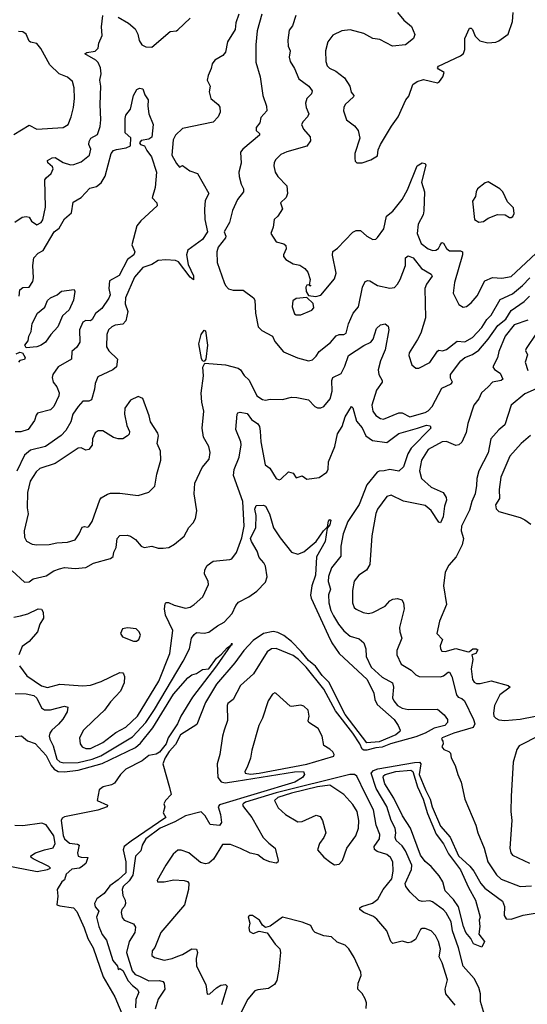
# Model space of a CAD drawing. Extents: x 1550320 to 1685906, y 509093 to 640511.
# Tile 376 of 532: x 1643244 to 1646551, y 579606 to 586029. Entities that reach past the tile are written whole.
import ezdxf

# ---------------------------------------------------------------- set-up
doc = ezdxf.new("R2010")
doc.units = 0

msp = doc.modelspace()

# ---------------------------------------------------------------- linework, layer by layer
at = {"layer": '0CON20XD'}
for points in [[(1643212.6, 584707.4), (1643258.7, 584741.3), (1643285, 584745.7), (1643305, 584740.8), (1643320.9, 584715), (1643355, 584690.8), (1643384.3, 584705), (1643395, 584723.8), (1643411.8, 584805), (1643406.9, 584985), (1643415, 584998.2), (1643449.4, 585025), (1643461.9, 585055), (1643458.2, 585068.2), (1643426.9, 585095), (1643425, 585111.2), (1643455, 585127.5), (1643475, 585128.9), (1643526.9, 585096.9), (1643575, 585082.2), (1643596.2, 585083.8), (1643645, 585101.5), (1643698.1, 585145), (1643707.1, 585185), (1643694.2, 585215), (1643695.8, 585235), (1643708, 585255), (1643749.6, 585280.4), (1643767.5, 585332.5), (1643773.3, 585375), (1643767.1, 585475), (1643772.9, 585595), (1643766.8, 585635), (1643773.4, 585675), (1643770.8, 585715), (1643755, 585748.8), (1643740, 585765), (1643667.5, 585805), (1643680, 585815), (1643735, 585822.5), (1643755, 585843.3), (1643760, 585875), (1643781.2, 585925), (1643777, 585983), (1643784.2, 586055.8)], [(1644672.5, 586065), (1644651.7, 586008.3), (1644647.5, 585965), (1644596.7, 585885), (1644583.8, 585816.2), (1644568, 585795), (1644515.4, 585764.6), (1644498.3, 585741.7), (1644491.2, 585711.2), (1644470.8, 585665), (1644466, 585635), (1644484, 585595), (1644478.3, 585558.3), (1644488.8, 585515), (1644536.2, 585475), (1644547, 585457), (1644549.4, 585425), (1644536.9, 585395), (1644505, 585360.6), (1644305, 585319.3), (1644258.2, 585275), (1644242.8, 585245), (1644235.6, 585145), (1644265, 585090), (1644285, 585067.5), (1644305, 585078), (1644352, 585042), (1644402, 585025), (1644476, 584895), (1644451.1, 584848.9), (1644447, 584793), (1644450.9, 584725), (1644468, 584645), (1644435, 584595.6), (1644338.6, 584525), (1644330, 584495), (1644341.1, 584431.1), (1644375, 584357.5), (1644375, 584332.5), (1644355, 584348.8), (1644279.1, 584449.1), (1644257.7, 584457.7), (1644195, 584462.7), (1644145, 584457.9), (1644105, 584432.8), (1644045, 584413.1), (1643990.6, 584349.4), (1643931.9, 584215), (1643930.8, 584175), (1643948, 584125), (1643934.5, 584065), (1643915, 584043.1), (1643865, 584035.4), (1643844.4, 584025), (1643823.1, 584005), (1643811.1, 583975), (1643809.6, 583895), (1643825, 583867.8), (1643880, 583815), (1643873.8, 583765), (1643851.2, 583745), (1643751.8, 583698.2), (1643735.3, 583655), (1643731.7, 583618.3), (1643710.5, 583549.5), (1643695, 583540), (1643655, 583540.8), (1643625.3, 583504.7), (1643590.4, 583455), (1643577.3, 583405), (1643545, 583350), (1643513.8, 583316.2), (1643410.8, 583245), (1643315, 583220.4), (1643275, 583187.5), (1643225, 583083.1)], [(1643885, 586046), (1643953.3, 586005), (1643995, 585968), (1644014.4, 585935), (1644022.6, 585892.6), (1644038.8, 585865), (1644065, 585850.8), (1644105, 585848.6), (1644225, 585950.6), (1644265, 585955.7), (1644275, 585962.9), (1644355, 586038.6)], [(1644821.8, 586065), (1644790, 585955), (1644781.8, 585865), (1644781.2, 585751.2), (1644811.4, 585655), (1644828.8, 585535), (1644852.2, 585465), (1644853.1, 585435), (1644815, 585391.2), (1644807.8, 585355), (1644784.2, 585325), (1644783.8, 585305), (1644805.8, 585285.8), (1644805.8, 585275), (1644697.9, 585185), (1644681.8, 585165), (1644686.2, 585093.8), (1644672.5, 585035), (1644674.3, 585005), (1644687.5, 584955), (1644702.2, 584925), (1644702.5, 584905), (1644663.3, 584855), (1644630.5, 584785), (1644611.6, 584705), (1644575.6, 584645), (1644586.8, 584616.8), (1644585.5, 584605), (1644537.3, 584545), (1644528.7, 584515), (1644531.3, 584445), (1644575.4, 584315), (1644585, 584294.4), (1644605, 584272.9), (1644635, 584265.3), (1644698.6, 584265), (1644768, 584215), (1644775, 584200), (1644780, 584115), (1644798.1, 584025), (1644821.3, 584001.3), (1644890, 583965), (1644905, 583930), (1644963.2, 583863.2), (1645054, 583824), (1645125, 583804.2), (1645150.5, 583809.5), (1645175.7, 583835), (1645195, 583863.8), (1645267.8, 583922.2), (1645305, 583967.5), (1645325, 583974.5), (1645355, 583974.5), (1645370, 583985), (1645386, 584045), (1645416.2, 584113.8), (1645450.8, 584155), (1645477.8, 584285), (1645495, 584322), (1645511.7, 584328.3), (1645525, 584325.7), (1645575, 584293.9), (1645655, 584277.7), (1645685, 584282.9), (1645705, 584302.9), (1645722.6, 584335), (1645757.1, 584425), (1645757.8, 584475), (1645775, 584488.8), (1645807.3, 584475), (1645861.2, 584405), (1645925, 584367.9), (1645931.8, 584355), (1645895, 584303.1), (1645882.7, 584275), (1645888.5, 584085), (1645858.2, 583985), (1645835, 583942), (1645781.1, 583855), (1645778.8, 583838.8), (1645798.3, 583778.3), (1645825, 583756.2), (1645845, 583756), (1645915, 583792.9), (1645965, 583867.5), (1645975, 583872.5), (1645998, 583868), (1646025, 583877.7), (1646095, 583931.3), (1646145, 583927.6), (1646194.6, 583955), (1646255, 584021.2), (1646286.8, 584073.2), (1646315, 584101.4), (1646375, 584203.2), (1646455, 584240), (1646520.3, 584295), (1646568.1, 584345)], [(1645042.9, 586055), (1645021.7, 585988.3), (1645000.3, 585959.7), (1644991.5, 585895), (1644993.5, 585855), (1645005.7, 585825), (1645000, 585785), (1645006.2, 585755), (1645035, 585710), (1645062.6, 585642.6), (1645128.1, 585595), (1645150, 585565), (1645144.3, 585545), (1645114.6, 585515.4), (1645106.5, 585485), (1645109.5, 585455), (1645128.1, 585415), (1645119.6, 585395), (1645090, 585365), (1645080, 585345), (1645092.1, 585315), (1645135.4, 585265.4), (1645137.7, 585237.7), (1645115, 585202.9), (1644985, 585167.8), (1644945, 585148.6), (1644911.4, 585115), (1644900.6, 585095), (1644898.5, 585075), (1644907.8, 585035), (1644925.4, 585005.4), (1644983.3, 584945), (1644989.1, 584895), (1644980.8, 584869.2), (1644943.3, 584835), (1644956.2, 584795), (1644925, 584746.7), (1644901.2, 584725), (1644895.7, 584674.3), (1644880, 584635), (1644915, 584580), (1644965, 584567.5), (1644976.7, 584555), (1644978.8, 584535), (1644962.5, 584495), (1644962.5, 584485), (1644976.7, 584465), (1645025, 584436), (1645068.6, 584428.6), (1645101.2, 584405), (1645121.2, 584381.2), (1645136.7, 584335), (1645130, 584300), (1645140, 584295), (1645135, 584290), (1645130, 584300), (1645115, 584297.5), (1645107.5, 584285), (1645110, 584255), (1645125, 584230), (1645173.9, 584223.9), (1645205, 584231.2), (1645295, 584338.8), (1645305.5, 584375), (1645281.8, 584491.8), (1645283.1, 584516.9), (1645315, 584539.2), (1645415, 584641.9), (1645435, 584653.5), (1645465, 584654.3), (1645505, 584616.9), (1645545, 584594.2), (1645565, 584598.1), (1645575, 584607.1), (1645615.8, 584665), (1645633.6, 584746.4), (1645675, 584780.4), (1645736.2, 584855), (1645770.8, 584919.1), (1645833.1, 585075), (1645865, 585094), (1645885, 585090), (1645889.1, 585079.1), (1645861.5, 584968.5), (1645880.4, 584905), (1645877.4, 584782.6), (1645872.2, 584755), (1645839.5, 584695), (1645834.5, 584634.5), (1645858.5, 584568.5), (1645905, 584534.4), (1645935, 584523.1), (1645955, 584524.4), (1645973.2, 584536.8), (1645983.1, 584556.9), (1645995, 584574.3), (1646005, 584571.4), (1646025.6, 584535.6), (1646045, 584520), (1646115, 584520.9), (1646128.1, 584515), (1646129.6, 584495), (1646075.8, 584315), (1646068.8, 584245), (1646105, 584170), (1646133.6, 584153.6), (1646155, 584157.5), (1646185, 584181.4), (1646225, 584228), (1646275, 584325.5), (1646323.3, 584346.7), (1646385, 584342.1), (1646446.5, 584353.5), (1646607.1, 584502.9)], [(1645706, 586076), (1645746, 586025), (1645795.8, 585985), (1645817.7, 585932.3), (1645810, 585905), (1645756.4, 585863.6), (1645672.5, 585855), (1645589.7, 585899.7), (1645545, 585905.4), (1645485, 585938.8), (1645397.8, 585962.2), (1645343.3, 585955), (1645285, 585926.9), (1645251.1, 585885), (1645235.5, 585825), (1645238.9, 585755), (1645247.7, 585727.7), (1645261.7, 585711.7), (1645303.9, 585693.9), (1645360.2, 585650.2), (1645395.6, 585595), (1645403.8, 585555), (1645420, 585535), (1645418, 585525), (1645364.6, 585475), (1645354.6, 585455), (1645354.5, 585435), (1645373.3, 585375), (1645425, 585336.9), (1645448.6, 585305), (1645460, 585255), (1645426.7, 585155), (1645426.4, 585123.6), (1645430, 585105), (1645440, 585095), (1645475, 585094.6)], [(1645475, 585094.6), (1645530.8, 585115), (1645575, 585140), (1645580.3, 585179.7), (1645593.8, 585215), (1645665.7, 585335), (1645710.6, 585395), (1645760, 585505), (1645779.1, 585530.9), (1645805.8, 585605), (1645833.7, 585626.3), (1645875, 585638.6), (1645965, 585617.5), (1645980, 585625), (1646000, 585655), (1646010, 585685), (1645972.5, 585705), (1645966.7, 585715), (1645973.3, 585725), (1646115, 585792.2), (1646135, 585808), (1646144.4, 585835), (1646144, 585905), (1646175, 585972.5), (1646185, 585973.3), (1646193.3, 585965), (1646211.2, 585921.2), (1646240.9, 585890.9), (1646293, 585877), (1646345, 585882.5), (1646365, 585890), (1646426, 585935), (1646455, 586017.5), (1646459.4, 586075)], [(1643205, 585280), (1643305, 585340), (1643354.5, 585314.5), (1643526.7, 585325), (1643558.9, 585345), (1643578, 585395), (1643593.8, 585455), (1643600.9, 585515), (1643599.4, 585585), (1643588.4, 585625), (1643555, 585654.1), (1643501.4, 585675), (1643440.8, 585735), (1643380.9, 585840.9), (1643355, 585873.3), (1643315, 585881.2), (1643305, 585888.8), (1643285, 585934), (1643265, 585950), (1643235, 585950.6)], [(1643240.6, 584225), (1643245, 584267.5), (1643265, 584281.2), (1643305, 584283.3), (1643328.4, 584321.6), (1643333.8, 584345), (1643329.4, 584425), (1643336, 584475), (1643364.6, 584505.4), (1643397.3, 584522.7), (1643467.5, 584645), (1643501, 584669), (1643535, 584728.7), (1643581.4, 584768.6), (1643591.9, 584838.1), (1643645, 584868.8), (1643699.5, 584930.5), (1643745, 584940.8), (1643775, 584963.5), (1643801.5, 585008.5), (1643839, 585155), (1643854.7, 585175), (1643875, 585182.1), (1643937, 585193), (1643965, 585206.2), (1643968.8, 585258.8), (1643930.7, 585290.7), (1643930.5, 585385), (1643935, 585405.8), (1643965.4, 585444.6), (1643985.8, 585535), (1644006, 585574), (1644025, 585581.2), (1644045, 585577.5), (1644058.8, 585538.8), (1644081.2, 585505), (1644078, 585465), (1644084, 585415), (1644114.2, 585345), (1644105, 585262.5), (1644085, 585250), (1644035, 585240), (1644024.3, 585225), (1644030, 585215), (1644057.5, 585205), (1644071.4, 585175), (1644103.4, 585135), (1644133.9, 585035), (1644126.7, 584935), (1644106.4, 584866.4), (1644136.7, 584835), (1644140, 584815), (1644033.1, 584716.9), (1644006.5, 584685), (1643975, 584560), (1643992.9, 584515), (1643987.5, 584495), (1643946.1, 584465), (1643890.7, 584359.3), (1643828.6, 584325), (1643823.8, 584275), (1643832.3, 584235), (1643825, 584211.2), (1643778.5, 584145), (1643737.5, 584112.5), (1643715, 584072.5), (1643705, 584064.2), (1643675, 584066.7), (1643654.6, 584055), (1643633.2, 584005), (1643635.3, 583925), (1643616.3, 583893.7), (1643582.9, 583865), (1643580.8, 583815), (1643494.7, 583765.3), (1643458.9, 583715), (1643455.5, 583695), (1643462.1, 583665), (1643485.5, 583635), (1643500.6, 583595), (1643497.8, 583575), (1643465, 583505.6), (1643445, 583483.1), (1643358.8, 583461.2), (1643350, 583450), (1643340.8, 583415), (1643298.8, 583355), (1643251.2, 583341.2), (1643215, 583341.4)], [(1646235, 584708), (1646265, 584712), (1646295.7, 584734.3), (1646357, 584757), (1646406.4, 584756.4), (1646435, 584737.5), (1646445, 584737.5), (1646456.7, 584745), (1646466.2, 584765), (1646460.7, 584800.7), (1646421.7, 584841.7), (1646392.5, 584905), (1646372.5, 584925), (1646295, 584970), (1646276.4, 584963.6), (1646227.5, 584925), (1646217.5, 584905), (1646213.8, 584875), (1646194, 584845), (1646206.2, 584725), (1646235, 584708)], [(1643285, 583888), (1643277.8, 583905), (1643298.7, 583935), (1643303.7, 583965), (1643317.5, 583995), (1643325, 584047.1), (1643360.5, 584115), (1643406.7, 584153.3), (1643425, 584198), (1643445, 584214), (1643487, 584233), (1643515, 584258), (1643598.8, 584268.8), (1643603.3, 584255), (1643595, 584200), (1643565, 584136.7), (1643522.4, 584097.6), (1643491.1, 584025), (1643445.7, 583975), (1643412.5, 583925), (1643384, 583905), (1643355, 583894.7), (1643285, 583888)], [(1643193.6, 582433.6), (1643275, 582360), (1643305, 582363.1), (1643330.7, 582380.7), (1643415, 582401.5), (1643465, 582434.4), (1643502.1, 582447.9), (1643535, 582455.5), (1643605, 582448.8), (1643675, 582455.6), (1643725, 582484.3), (1643835.6, 582514.4), (1643852, 582528), (1643857.5, 582555), (1643872.9, 582585), (1643879.2, 582645), (1643895, 582664), (1643944.4, 582665.6), (1643965, 582659.4), (1643997.8, 582637.8), (1644035.3, 582595.3), (1644055, 582586.9), (1644105, 582594.1), (1644145, 582581.1), (1644178.5, 582581.5), (1644215, 582586.9), (1644252.6, 582607.4), (1644315, 582659.2), (1644345, 582716), (1644373.6, 582746.4), (1644388.1, 582775), (1644396.7, 582825), (1644380.6, 582935), (1644384.2, 583005), (1644432.6, 583107.4), (1644478, 583162), (1644485.7, 583205.7), (1644475.6, 583245.6), (1644442, 583305), (1644432.9, 583365), (1644444, 583475), (1644430.6, 583535), (1644426.6, 583593.4), (1644442.1, 583705), (1644437.5, 583762.5), (1644450.7, 583789.3), (1644585, 583777.6), (1644667.5, 583755), (1644682.5, 583745), (1644707.1, 583707.1), (1644737.7, 583677.7), (1644788.1, 583575), (1644825, 583550.5), (1644845, 583546.5), (1644875, 583552.9), (1644955, 583551.6), (1645015, 583566.5), (1645050, 583565), (1645125, 583550), (1645165.7, 583505.7), (1645185, 583498), (1645205, 583498), (1645225, 583506.2), (1645265.7, 583555), (1645279.5, 583605), (1645278.1, 583675), (1645284.3, 583695), (1645338.4, 583721.6), (1645362.2, 583767.7), (1645385, 583839.1), (1645485, 583903.4), (1645532, 583925), (1645547.5, 583945), (1645568.6, 584015), (1645595, 584037.5), (1645625, 584044), (1645645, 584030), (1645648.9, 584005), (1645625.4, 583875), (1645595.6, 583804.4), (1645580.3, 583745), (1645584.2, 583714.2), (1645606.2, 583676.2), (1645605.6, 583665), (1645568.8, 583611.2), (1645538.5, 583515), (1645545.5, 583475), (1645565, 583446.9), (1645595, 583426.9), (1645615, 583422.9), (1645715, 583464.6), (1645735, 583463.8), (1645785, 583437.9), (1645885, 583467.5), (1645905, 583477.8), (1645930.4, 583505), (1645994.6, 583625), (1646055, 583653.9), (1646064, 583665), (1646050.2, 583690.2), (1646050.9, 583715), (1646117.3, 583802.7), (1646144.4, 583825), (1646195, 583845.6), (1646235, 583872.3), (1646296.4, 583945), (1646359.2, 584035), (1646410.3, 584075), (1646445, 584131.5), (1646530.2, 584189.8), (1646566, 584225)], [(1645075, 584102.5), (1645147.5, 584135), (1645160.5, 584149.5), (1645155, 584176.7), (1645115, 584217.5), (1645045, 584210.9), (1645022.5, 584195), (1645020, 584155), (1645035, 584110), (1645045, 584102.5), (1645075, 584102.5)], [(1646555, 584069.1), (1646465, 584038.1), (1646406.8, 583965), (1646366.5, 583865), (1646357.8, 583822.2), (1646326, 583765), (1646336.6, 583746.6), (1646373.5, 583723.5), (1646391.4, 583685), (1646380, 583675), (1646324.8, 583665.2), (1646295.4, 583635), (1646252, 583595), (1646234.4, 583555.6), (1646202.5, 583515), (1646164.5, 583394.5), (1646153.3, 583336.7), (1646125, 583272.5), (1646104, 583255), (1646085, 583250.5), (1646025, 583277.5), (1645996.2, 583275), (1645905, 583226.1), (1645860.8, 583155), (1645848.4, 583085), (1645862.3, 583035), (1645925, 582979.6), (1646002.5, 582945), (1646021.7, 582911.7), (1646024.4, 582895), (1646012, 582855), (1646002.9, 582785), (1645985, 582746.2), (1645975, 582752), (1645925, 582826.8), (1645885, 582859.6), (1645745, 582888.9), (1645665, 582927.1), (1645635, 582918), (1645575, 582835.7), (1645565, 582806.7), (1645537.2, 582662.8), (1645525.5, 582475), (1645502.9, 582437.1), (1645452.5, 582405), (1645423, 582367), (1645411.1, 582305), (1645413.1, 582225), (1645423.1, 582195), (1645435, 582184.3), (1645482.6, 582162.6), (1645515.5, 582155.5), (1645545, 582161.5), (1645625, 582204.4), (1645655, 582238.6), (1645675, 582250), (1645705, 582254.3), (1645734.4, 582244.4), (1645744.3, 582225), (1645748.1, 582185), (1645717.5, 582065), (1645719.5, 582035), (1645733.1, 581995), (1645701.9, 581915), (1645701.4, 581885), (1645730, 581825), (1645795.3, 581785.3), (1645825, 581755.6), (1645845.4, 581745.4), (1645985, 581741.8), (1646005, 581748.2), (1646035, 581773.1), (1646045, 581772.9), (1646059.4, 581745), (1646089.7, 581625), (1646100.8, 581610.8), (1646125, 581600.3), (1646140.8, 581585), (1646200.8, 581465), (1646208.4, 581435), (1646197.4, 581412.6), (1646072.9, 581375), (1645996.7, 581345), (1645992.5, 581335), (1646001.7, 581321.7), (1646002.5, 581305), (1645993.3, 581285), (1646007.7, 581267.7), (1646040, 581255), (1646050, 581245), (1646056, 581215), (1646082, 581165), (1646098, 581105), (1646120, 581055), (1646144.3, 580945), (1646215.5, 580775.5), (1646228.6, 580725), (1646270, 580625), (1646293.5, 580536.5), (1646350.3, 580450.3), (1646381.8, 580421.8), (1646505, 580375.3), (1646579.1, 580379.1)], [(1644445, 583800), (1644435, 583803.3), (1644427.7, 583817.7), (1644411.2, 583915), (1644426.7, 583975), (1644445, 584002.5), (1644455, 584000), (1644467.8, 583905), (1644455.8, 583814.2), (1644445, 583800)], [(1646610.4, 583985), (1646543.5, 583885), (1646540.3, 583870.3), (1646551.7, 583841.7), (1646537.3, 583795), (1646555, 583741.4)], [(1643221.1, 583848.9), (1643245, 583859.2), (1643262.5, 583855), (1643280, 583825), (1643275, 583812.5), (1643245, 583806), (1643236.7, 583795)], [(1646609.6, 583620.4), (1646535, 583588.2), (1646446.4, 583513.6), (1646404.3, 583385), (1646365.9, 583354.1), (1646314.2, 583295.8), (1646295, 583204.2), (1646234.4, 583085), (1646221.8, 583035), (1646219.5, 582989.5)], [(1643355, 582602.6), (1643435, 582604.8), (1643485, 582617.1), (1643555, 582620.4), (1643605, 582636.5), (1643631.4, 582675), (1643651.3, 582718.7), (1643665, 582724), (1643685, 582718), (1643695, 582723.3), (1643715.5, 582755), (1643765, 582896.2), (1643775, 582909.2), (1643815, 582934.2), (1643835, 582940), (1643895, 582940.8), (1644015, 582926), (1644085, 582946.2), (1644124, 582985), (1644136.7, 583065), (1644163.1, 583155), (1644160, 583215), (1644140, 583265), (1644147.5, 583315), (1644142.7, 583332.7), (1644096.1, 583406.1), (1644088, 583445), (1644047, 583557), (1644015, 583570), (1643965, 583548), (1643928.8, 583495), (1643927.5, 583455), (1643942.1, 583382.1), (1643958.3, 583341.7), (1643956.2, 583325), (1643946.7, 583315), (1643915.7, 583294.3), (1643885, 583294), (1643855, 583302.5), (1643785, 583346.7), (1643755, 583347.8), (1643735, 583334), (1643718.5, 583295), (1643715.5, 583254.5), (1643695, 583225.8), (1643675, 583220.8), (1643645, 583236.9), (1643625, 583234.5), (1643475, 583133.3), (1643375, 583101.8), (1643350.2, 583079.8), (1643312.4, 583017.6), (1643295.3, 582945), (1643292, 582845), (1643297.7, 582805), (1643272.2, 582695), (1643273.8, 582653.8), (1643287.6, 582627.6), (1643325, 582607.8), (1643355, 582602.6)], [(1643725, 581458.5), (1643660, 581395), (1643632.2, 581345), (1643638.1, 581305), (1643650, 581285), (1643674.7, 581274.7), (1643705, 581274.1), (1643785, 581314.8), (1643869.9, 581380.1), (1643934.5, 581415), (1644011.2, 581485), (1644149.6, 581715), (1644221.6, 581895), (1644241.5, 582045), (1644194.6, 582145), (1644187.1, 582185), (1644190.5, 582219.5), (1644195, 582226.2), (1644213.1, 582226.9), (1644250, 582210), (1644325, 582191.3), (1644353.3, 582196.7), (1644381.4, 582215), (1644436.7, 582265), (1644472.9, 582345), (1644471.5, 582365), (1644448.2, 582415), (1644450.2, 582439.8), (1644465, 582469.2), (1644505, 582497.8), (1644612.6, 582507.4), (1644625, 582513.1), (1644655.8, 582554.2), (1644691, 582649), (1644705.2, 582725), (1644698.1, 582885), (1644636.4, 583056.4), (1644641.8, 583095), (1644672.9, 583175), (1644687.2, 583255), (1644685, 583275.8), (1644652.4, 583355), (1644660.6, 583455), (1644665.6, 583464.4), (1644680.3, 583469.7), (1644725, 583460), (1644755, 583420.8), (1644795, 583392), (1644806.5, 583375), (1644811.2, 583345), (1644813.9, 583276.1), (1644843.1, 583125), (1644873.4, 583103.4), (1644915, 583036.2), (1644935, 583028), (1644945, 583031.2), (1644995, 583080), (1645025, 583070), (1645045, 583040), (1645085, 583053.3), (1645115, 583032.5), (1645195, 583043.3), (1645245, 583076.7), (1645253, 583097), (1645256.2, 583145), (1645296.1, 583243.9), (1645315, 583328), (1645343.9, 583376.1), (1645365, 583438.8), (1645405, 583506), (1645415, 583496), (1645439.1, 583409.1), (1645475.9, 583365.9), (1645498.5, 583315), (1645543, 583283), (1645635, 583271.5), (1645715, 583329.8), (1645835, 583365.3), (1645895, 583383.3), (1645918.7, 583378.7), (1645922.2, 583365), (1645795.2, 583234.8), (1645773.2, 583196.8), (1645745, 583112.2), (1645715, 583084.5), (1645655, 583095.4), (1645617.5, 583085), (1645585, 583084.4), (1645572.7, 583077.3), (1645504.8, 582995.2), (1645454.5, 582865.5), (1645381.2, 582755), (1645351.6, 582675), (1645335.9, 582595), (1645335, 582528.8), (1645276, 582454), (1645255.9, 582395.9), (1645254.3, 582364.3), (1645268.2, 582315), (1645255, 582277.5), (1645258.4, 582225), (1645271.6, 582175), (1645289.2, 582140.8), (1645320.4, 582085), (1645355, 582042.7), (1645397.1, 582007.1), (1645455, 581990.3), (1645485.6, 581965), (1645500, 581925), (1645501.3, 581875), (1645534.5, 581804.5), (1645605, 581740), (1645673.4, 581703.4), (1645679.1, 581675), (1645672.3, 581605), (1645680.4, 581585), (1645705, 581555.4), (1645735, 581537.6), (1645775, 581529.2), (1645965, 581531.2), (1646010, 581495), (1646030, 581465), (1646031.9, 581445), (1646014.3, 581425), (1645945, 581408.1), (1645886, 581375), (1645825, 581351.6), (1645659.3, 581305), (1645605.9, 581284.1), (1645565, 581278.7), (1645505, 581265.1), (1645485.1, 581265.1), (1645475, 581271.4), (1645460, 581305), (1645413.4, 581375), (1645301, 581521), (1645225, 581662.7), (1645109.4, 581805), (1645060.4, 581855), (1645025, 581881.2), (1644915, 581928.2), (1644884.7, 581925.3), (1644855.3, 581904.7), (1644767.2, 581762.8), (1644683.3, 581685), (1644634.6, 581595.4), (1644600.8, 581569.2), (1644595.5, 581554.5), (1644597.9, 581457.9), (1644576.7, 581395), (1644564.5, 581355), (1644547.8, 581235), (1644529.2, 581175), (1644534.4, 581085), (1644556.9, 581056.9), (1644581.9, 581051.9), (1644655, 581061.5), (1645033.1, 581123.1), (1645092.5, 581125), (1645100, 581105), (1645086.7, 581085), (1645035.8, 581055), (1644545, 580907.5), (1644537.8, 580895), (1644552.7, 580845), (1644558.3, 580791.7), (1644545, 580771.8), (1644485, 580778.9), (1644453.1, 580835), (1644425, 580862.7), (1644325, 580835.6), (1644255, 580797.1), (1644158.6, 580755), (1644064.7, 580685), (1644041.1, 580645), (1644032.8, 580607.2), (1643998.1, 580571.9), (1643981.6, 580448.4), (1643957.5, 580412.5), (1643918.2, 580375), (1643910.5, 580355), (1643915.7, 580315.7), (1643931.1, 580285), (1643932.7, 580265), (1643925.4, 580244.6), (1643909.2, 580225), (1643905.7, 580205), (1643912.2, 580172.2), (1643923.3, 580155), (1643985, 580130.8), (1643998.9, 580108.9), (1643993.8, 580075), (1643957.6, 580015), (1643940.5, 579945), (1643975.5, 579825), (1643995, 579801.3), (1644025, 579790), (1644085, 579758.5), (1644155, 579761), (1644175.2, 579755.2), (1644185.6, 579745), (1644188.9, 579705), (1644145, 579639.2), (1644125.3, 579574.7)], [(1646572.5, 583317.5), (1646510.8, 583265), (1646438.1, 583181.9), (1646378.8, 583045), (1646368, 582965), (1646369.5, 582905), (1646344.4, 582865), (1646348.3, 582838.3), (1646365, 582821.2), (1646505, 582781.4), (1646535, 582767.5), (1646575, 582737.5)], [(1646219.5, 582989.5), (1646212.3, 582935), (1646190.4, 582885), (1646175, 582828.8), (1646121.5, 582725), (1646120.5, 582695), (1646134.4, 582645), (1646127.5, 582602.5), (1646086.9, 582525), (1646039.3, 582470.7), (1646015.7, 582425), (1646004.5, 582335.5), (1646024.3, 582215), (1645980, 582105), (1645961.9, 582025), (1645999.2, 581985), (1645984.2, 581944.2), (1645985.8, 581925), (1645995, 581910), (1646015, 581907.5), (1646086.3, 581926.3), (1646165, 581906.2), (1646175, 581907.5), (1646195.6, 581924.4), (1646217.5, 581925), (1646227.8, 581917.8), (1646215, 581894.3), (1646190, 581885), (1646195.5, 581855), (1646184.7, 581795.3), (1646195, 581724.2), (1646205, 581706.9), (1646220.3, 581699.7), (1646245, 581699.6), (1646315, 581716.9), (1646426.7, 581685), (1646440, 581675), (1646371.2, 581625), (1646337.1, 581555), (1646330, 581505), (1646333.5, 581485), (1646345, 581471.8), (1646365, 581462.5), (1646405, 581457.6), (1646505, 581466.7), (1646605, 581486.9)], [(1643213, 581633), (1643285, 581631.2), (1643335, 581619.9), (1643355, 581603.6), (1643385, 581540.7), (1643405, 581527.1), (1643445, 581528.1), (1643535, 581551.2), (1643556.7, 581545), (1643553.1, 581515), (1643523.8, 581466.2), (1643497.3, 581432.7), (1643452.2, 581395), (1643439.5, 581375), (1643435.5, 581355), (1643439.3, 581335), (1643461.5, 581291.5), (1643484.8, 581205), (1643505, 581187.6), (1643532, 581182), (1643625, 581184), (1643715, 581206), (1643771.9, 581228.1), (1643978.8, 581351.2), (1644065, 581443.7), (1644121.5, 581528.5), (1644307.8, 581845), (1644349.1, 581925), (1644364, 581995), (1644380.5, 582019.5), (1644395, 582031.2), (1644445, 582026.5), (1644475, 582033.1), (1644531.4, 582075), (1644575, 582098.5), (1644628.5, 582155), (1644652.6, 582207.4), (1644670.1, 582229.9), (1644737.1, 582265), (1644789.2, 582300.9), (1644845, 582358.9), (1644857.1, 582395), (1644844.7, 582465), (1644835, 582486.7), (1644805, 582520), (1644791.3, 582561.3), (1644753.6, 582625), (1644748.2, 582645), (1644782.7, 582717.3), (1644783.7, 582793.7), (1644775.9, 582835), (1644785, 582860), (1644833.1, 582863.1), (1644845, 582855.8), (1644871.1, 582805), (1644898.1, 582715), (1644939.8, 582649.8), (1645015, 582555.6), (1645055, 582541.5), (1645095, 582556.7), (1645176.4, 582625), (1645223.5, 582695), (1645249.3, 582720.7), (1645255, 582756.7), (1645265, 582768.8), (1645270, 582765), (1645265, 582733.8), (1645247.5, 582712.5), (1645235, 582626), (1645177.3, 582525), (1645170, 582405), (1645147.1, 582335), (1645138.6, 582275), (1645141.7, 582255), (1645253.8, 582015)], [(1643205, 582131.2), (1643249.5, 582140.5), (1643297.6, 582152.4), (1643365, 582186), (1643385, 582183.3), (1643396.7, 582165), (1643398.8, 582125), (1643374.3, 582085.7), (1643359.5, 582035), (1643306.2, 581973.8), (1643259.3, 581940.7), (1643238.2, 581885)], [(1644005, 581974), (1644020, 581985), (1644030, 582015), (1644022.5, 582035), (1644002.5, 582055), (1643945, 582062.5), (1643912.5, 582055), (1643900, 582025), (1643913.6, 582003.6), (1643985, 581976), (1644005, 581974)], [(1645253.8, 582015), (1645278.4, 581965), (1645325.4, 581895), (1645508, 581725), (1645550.6, 581635), (1645558.4, 581595), (1645572.4, 581562.4), (1645683.2, 581465), (1645710, 581425), (1645722.9, 581395), (1645721.4, 581385), (1645695.5, 581365), (1645585, 581318.2), (1645505, 581312.4), (1645365, 581496.7), (1645257, 581707), (1645215, 581752.1), (1645171.8, 581811.8), (1645149.4, 581829.4), (1645125, 581848.7), (1645078.5, 581908.5), (1645015, 581973.8), (1644965, 582011.2), (1644925, 582032.2), (1644895, 582037), (1644832.5, 582025), (1644765, 581979), (1644703.3, 581915), (1644645.6, 581834.4), (1644525, 581694.4), (1644455.3, 581575), (1644398.8, 581431.2), (1644291.8, 581365), (1644259.8, 581300.2), (1644217.8, 581255), (1644191.6, 581215), (1644177.3, 581175), (1644218.8, 581021.2), (1644231.2, 580975), (1644193.3, 580935), (1644183.3, 580915), (1644190, 580895), (1644177.5, 580855), (1644195.8, 580825), (1643969.1, 580670.9), (1643924.8, 580635), (1643918.3, 580615), (1643934.5, 580535), (1643934.4, 580465), (1643885, 580417.6), (1643831.4, 580378.6), (1643795, 580329.2), (1643746.9, 580295), (1643730.7, 580265), (1643735, 580242.2), (1643760.3, 580215), (1643745.1, 580175), (1643758.2, 580115), (1643780.9, 580060.9), (1643809.7, 580025), (1643851.1, 579891.1), (1643881.2, 579855), (1643885, 579832.5), (1643895, 579840), (1643915, 579827.5), (1643950.3, 579760.3), (1643978.8, 579728.8), (1644009.1, 579705), (1644020.9, 579685), (1644001.3, 579638.7), (1643997.3, 579582.7)], [(1643215, 581353.3), (1643255, 581358), (1643295.4, 581325.4), (1643345, 581307.8), (1643415, 581229.7), (1643448.2, 581165), (1643469.2, 581139.2), (1643495, 581126), (1643535, 581123.7), (1643625, 581133), (1643781.9, 581178.1), (1643998.4, 581281.6), (1644030.2, 581309.8), (1644111.2, 581408.8), (1644245, 581630), (1644338.8, 581735), (1644365, 581756.1), (1644395.2, 581764.8), (1644435, 581791.2), (1644475.6, 581794.4), (1644525, 581864.4), (1644559.5, 581890.5), (1644595, 581931.2), (1644620, 581950), (1644625, 581962.5), (1644625, 581950), (1644620, 581950), (1644525.6, 581814.4), (1644369.8, 581610.2), (1644294, 581486), (1644271.1, 581435), (1644211.4, 581345), (1644197.8, 581305), (1644155, 581251.6), (1644133.1, 581236.9), (1644085, 581229.2), (1644041.6, 581195), (1643935, 581140.1), (1643901, 581105), (1643860.8, 581049.2), (1643841.8, 581038.2), (1643786.9, 581025), (1643761.2, 581005), (1643748.8, 580935), (1643815.9, 580905.9), (1643814.3, 580895), (1643753, 580873), (1643535, 580829.8), (1643520.3, 580819.7), (1643514.6, 580804.6), (1643527.4, 580707.4), (1643535.8, 580685.8), (1643567.5, 580657.5), (1643621.2, 580651.2), (1643631.9, 580645), (1643620.6, 580595), (1643625, 580572), (1643645, 580565.6), (1643687.5, 580565), (1643673.8, 580525), (1643645, 580500.8), (1643634.3, 580494.3), (1643582.3, 580487.7), (1643546.7, 580455), (1643535, 580417.5), (1643517.5, 580405), (1643487.5, 580355), (1643492.5, 580312.5), (1643485.8, 580255.8), (1643505, 580248.2), (1643595, 580235.5), (1643615, 580212.1), (1643662.8, 580105), (1643686.8, 580035), (1643722.7, 579975), (1643787.9, 579785), (1643864.3, 579655), (1643919.4, 579519.4)], [(1643242.9, 581815), (1643289.3, 581749.3), (1643385, 581683.1), (1643425, 581671.9), (1643505, 581693.8), (1643655, 581684.7), (1643705, 581688.7), (1643775, 581712.7), (1643895, 581770), (1643915, 581768), (1643920.9, 581760.9), (1643926.9, 581745), (1643925, 581702.5), (1643901.3, 581648.7), (1643835, 581578.9), (1643795.8, 581524.2), (1643725, 581458.5)], [(1644748.4, 581108.4), (1644805, 581114.1), (1645115, 581171.7), (1645290.5, 581225), (1645292.5, 581235), (1645283, 581253), (1645265, 581270.8), (1645224.5, 581294.5), (1645214.2, 581355), (1645189.2, 581405), (1645127.5, 581445), (1645122.5, 581455), (1645128.8, 581485), (1645123.8, 581525), (1645095, 581552), (1645075, 581557.5), (1645015, 581548.8), (1645005, 581552), (1644915, 581634.3), (1644905, 581638.1), (1644890.6, 581629.4), (1644861.8, 581585), (1644825, 581473.8), (1644802.7, 581425), (1644755.4, 581264.6), (1644747.6, 581212.4), (1644726.8, 581153.2), (1644711.5, 581125), (1644713.4, 581113.4), (1644748.4, 581108.4)], [(1646629.6, 581360.4), (1646497.6, 581292.4), (1646482.4, 581267.6), (1646458.8, 581185), (1646444.9, 580965), (1646443.1, 580865), (1646449.2, 580805), (1646437.8, 580625), (1646444.4, 580595), (1646455, 580580), (1646565, 580527.5)], [(1646284.5, 579495), (1646245.5, 579625), (1646245.7, 579675), (1646235.2, 579715.2), (1646205.3, 579775), (1646133.9, 579855), (1646102.3, 579975), (1646064.5, 580085), (1646054.2, 580144.2), (1646022.6, 580202.6), (1646005, 580223.5), (1645934.3, 580274.3), (1645915, 580280.9), (1645865, 580277.9), (1645843.8, 580283.8), (1645787.8, 580337.8), (1645759.4, 580375), (1645756.2, 580395), (1645797.1, 580485), (1645798, 580515), (1645758, 580608), (1645735, 580639.7), (1645696.8, 580675), (1645690, 580695), (1645694.8, 580725), (1645690.3, 580755), (1645663.4, 580805), (1645635.9, 580895.9), (1645566.3, 581015), (1645534.3, 581115), (1645548.1, 581131.9), (1645578.1, 581141.9), (1645815, 581184.1), (1645848.8, 581185), (1645857.3, 581175), (1645846.5, 581105), (1645887.1, 581005), (1645919, 580945), (1645931.6, 580895), (1645985, 580767.9), (1646047.5, 580697.5), (1646101.7, 580575), (1646177.4, 580507.4), (1646202.5, 580475), (1646248.4, 580395), (1646275, 580362.9), (1646390.2, 580280.2), (1646403.1, 580245), (1646400, 580185), (1646413.3, 580163.3), (1646445, 580160.7), (1646525, 580187.1), (1646615, 580202.6)], [(1646081.7, 579601.7), (1646020, 579675), (1646015.4, 579705), (1646030.8, 579765), (1645996.1, 579876.1), (1645976, 579915), (1645986, 579965), (1645972.5, 580015), (1645951.9, 580055), (1645925, 580085.6), (1645885, 580101.4), (1645865, 580100.8), (1645855, 580094), (1645821.7, 580028.3), (1645795, 580011.9), (1645775, 580008), (1645735, 580018), (1645675, 580004), (1645662, 580015), (1645636.7, 580085), (1645570.7, 580160.7), (1645548.6, 580178.6), (1645486.2, 580205), (1645460, 580225), (1645460, 580235), (1645473.3, 580245), (1645543, 580267), (1645577.9, 580292.1), (1645611.8, 580355), (1645667.9, 580425), (1645677.5, 580475), (1645674.6, 580535), (1645660.4, 580565), (1645635, 580584.6), (1645572.2, 580602.2), (1645555.3, 580615.3), (1645553.8, 580635), (1645587.9, 580685), (1645590.8, 580715), (1645566.9, 580775), (1645549.2, 580875), (1645495, 580982.5), (1645440, 581095), (1645424.5, 581104.5), (1645395, 581104.9), (1644914.4, 580985.6), (1644714.7, 580925), (1644699.6, 580915), (1644695.5, 580905), (1644700.9, 580895), (1644757.2, 580825), (1644830.9, 580695), (1644866.6, 580656.6), (1644908.8, 580625), (1644928.8, 580545), (1644926.1, 580533.9), (1644915, 580526.7), (1644873.6, 580536.4), (1644835, 580551.4), (1644795, 580582.2), (1644745, 580591.9), (1644683.3, 580623.3), (1644617.9, 580647.9), (1644565, 580647.8), (1644507, 580553), (1644475, 580528), (1644455, 580522.5), (1644422, 580532), (1644345, 580593.5), (1644295, 580612.2), (1644275, 580611.4), (1644243.8, 580586.2), (1644195.8, 580515), (1644138.8, 580415), (1644142.5, 580405), (1644185, 580405.4), (1644247.3, 580417.3), (1644315, 580414.2), (1644336.6, 580406.6), (1644345.6, 580395.6), (1644344.3, 580355), (1644316.9, 580255), (1644162.3, 580075), (1644123.4, 579976.6), (1644106.2, 579955), (1644104, 579925), (1644121.2, 579911.2), (1644185, 579894.4), (1644237.5, 579905), (1644275, 579920.8), (1644305, 579931.9), (1644365, 579969.1), (1644395.8, 579965), (1644401.9, 579945), (1644392.5, 579905), (1644395.3, 579855.3), (1644457.1, 579735), (1644465, 579673.3), (1644482.5, 579675), (1644525.9, 579714.1), (1644555, 579730.8), (1644585, 579736), (1644596.2, 579725), (1644557.5, 579602.5)], [(1646255, 579980), (1646200.4, 580000.4), (1646183.5, 580035), (1646150, 580075), (1646135, 580113.3), (1646103.2, 580243.2), (1646070.6, 580290.6), (1646016.2, 580346.2), (1646001.1, 580405), (1645977.7, 580445), (1645925, 580505.8), (1645885, 580538.6), (1645855, 580578.6), (1645790, 580755), (1645737.8, 580835), (1645681, 580951), (1645622.4, 581045), (1645612.2, 581085), (1645614.4, 581095.6), (1645625.4, 581104.6), (1645695.5, 581124.5), (1645793, 581133), (1645805.1, 581125.1), (1645835.9, 581024.1), (1645872.5, 580945), (1645900.3, 580850.3), (1645956.9, 580716.9), (1646005, 580652.9), (1646038.3, 580588.3), (1646115, 580483.6), (1646167.8, 580367.8), (1646214.2, 580285), (1646243.8, 580175), (1646237.5, 580155), (1646241.2, 580115), (1646234.5, 580064.5), (1646271.2, 580015), (1646255, 579980)], [(1645295, 580516), (1645325, 580521.2), (1645346.5, 580543.5), (1645376.2, 580625), (1645434.6, 580705), (1645450.4, 580755), (1645454.1, 580805), (1645441.8, 580865), (1645415, 580910), (1645355, 580974), (1645264.7, 581034.7), (1645185, 581025.1), (1645015, 580984.1), (1644924.6, 580955), (1644903.3, 580935), (1644927.9, 580887.9), (1644976, 580845), (1645055, 580795.7), (1645085, 580799.4), (1645175, 580840), (1645200.7, 580830.7), (1645216.9, 580805), (1645237.5, 580725), (1645226, 580695), (1645198, 580655), (1645184, 580615), (1645225, 580566.2), (1645271.1, 580531.1), (1645295, 580516)], [(1643076.1, 580526.1), (1643356.7, 580473.3), (1643424.4, 580485.6), (1643443.3, 580495), (1643433.8, 580505), (1643330.9, 580555), (1643318.2, 580565), (1643316.4, 580575), (1643347.5, 580595), (1643406.1, 580613.9), (1643462, 580628), (1643474.7, 580655), (1643465.6, 580705.6), (1643416.8, 580776.8), (1643388.3, 580788.3), (1643265, 580770.3), (1643212.2, 580772.2)], [(1645501.7, 579578.3), (1645503.3, 579615), (1645495, 579642.5), (1645475, 579677.5), (1645446, 579706), (1645449.6, 579745), (1645468.2, 579795), (1645465.6, 579815), (1645422.3, 579912.3), (1645389.1, 579969.1), (1645365, 579992.2), (1645312.3, 580012.3), (1645275.6, 580045.6), (1645225, 580052.9), (1645168.8, 580075), (1645155, 580088.8), (1645140, 580120), (1645085, 580142.5), (1644955, 580175.6), (1644875, 580116.2), (1644845, 580106.7), (1644825, 580122.5), (1644805.9, 580155.9), (1644760, 580185), (1644743.6, 580186.4), (1644733, 580177), (1644742.5, 580135), (1644737.5, 580105), (1644740.7, 580080.7), (1644765, 580068.8), (1644805, 580083.3), (1644855, 580073.3), (1644907.7, 579997.7), (1644938.7, 579968.7), (1644942.2, 579945), (1644933.1, 579835), (1644919.1, 579760.9), (1644903.3, 579736.7), (1644865, 579708.6), (1644795, 579701.9), (1644775.4, 579694.6), (1644729.6, 579640.4), (1644630.6, 579445)]]:
    msp.add_lwpolyline(points, dxfattribs=at)

doc.saveas('drawing.dxf')
